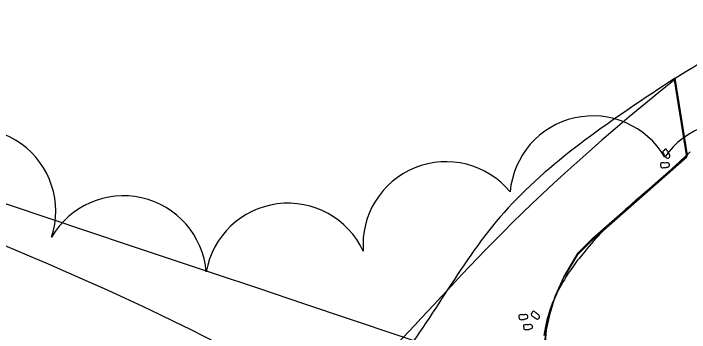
# Model space of a CAD drawing. Extents: x 0 to 512122, y 0 to 6212554.
# Drawn here: x 511570.06 to 511619.71, y 6211402.07 to 6211425.49 of the extents above; entities that cross this region are included whole.
import ezdxf

# ---------------------------------------------------------------- set-up
doc = ezdxf.new("R2010")
doc.units = 0
for name, color, linetype in [('_G3_engræsser', 7, 'Continuous'), ('_Marksten', 7, 'Continuous'), ('_Paths', 7, 'Continuous'), ('_Spredmingskorridor', 7, 'Continuous'), ('_Spredmingskorridor_hatch', 7, 'Continuous'), ('Clouds', 7, 'Continuous'), ('Tilgængelighed-1', 7, 'Continuous'), ('TV_U_LYS_Nyx330-Trafiksti-x2', 7, 'Continuous')]:
    doc.layers.add(name, color=color, linetype=linetype)

msp = doc.modelspace()

# ---------------------------------------------------------------- linework, layer by layer
at = {"layer": '_G3_engræsser'}
msp.add_line((511619.529, 6211414.959), (511618.667, 6211420.753), dxfattribs=at)
msp.add_arc((511567.589, 6211506.081), 99.447, 300.9051, 305.78805, dxfattribs=at)
at = {"layer": '_Marksten'}
for points in [[(511617.757, 6211415.388), (511617.763, 6211415.289), (511617.774, 6211415.23), (511617.831, 6211415.166), (511617.858, 6211415.107), (511617.886, 6211415.048), (511617.928, 6211415.031), (511617.952, 6211414.992), (511617.984, 6211414.939), (511618.027, 6211414.902), (511618.097, 6211414.863), (511618.131, 6211414.867), (511618.156, 6211414.88), (511618.195, 6211414.901), (511618.254, 6211414.949), (511618.274, 6211414.994), (511618.274, 6211415.028), (511618.265, 6211415.081), (511618.24, 6211415.147), (511618.194, 6211415.208), (511618.153, 6211415.273), (511618.148, 6211415.344), (511618.104, 6211415.388), (511618.085, 6211415.432), (511618.062, 6211415.466), (511618.004, 6211415.52), (511617.959, 6211415.519), (511617.882, 6211415.481), (511617.846, 6211415.43)], [(511617.61, 6211414.208), (511617.702, 6211414.17), (511617.76, 6211414.154), (511617.842, 6211414.176), (511617.907, 6211414.174), (511617.972, 6211414.172), (511618.006, 6211414.203), (511618.052, 6211414.207), (511618.114, 6211414.212), (511618.166, 6211414.234), (511618.231, 6211414.279), (511618.243, 6211414.311), (511618.243, 6211414.34), (511618.241, 6211414.384), (511618.225, 6211414.458), (511618.193, 6211414.496), (511618.163, 6211414.511), (511618.112, 6211414.527), (511618.041, 6211414.534), (511617.966, 6211414.519), (511617.889, 6211414.512), (511617.824, 6211414.539), (511617.764, 6211414.519), (511617.717, 6211414.522), (511617.676, 6211414.516), (511617.602, 6211414.489), (511617.583, 6211414.448), (511617.583, 6211414.362), (511617.612, 6211414.307)], [(511608.076, 6211403.421), (511608.119, 6211403.331), (511608.151, 6211403.28), (511608.227, 6211403.242), (511608.274, 6211403.197), (511608.321, 6211403.152), (511608.367, 6211403.152), (511608.404, 6211403.125), (511608.453, 6211403.087), (511608.506, 6211403.069), (511608.585, 6211403.059), (511608.616, 6211403.075), (511608.634, 6211403.097), (511608.663, 6211403.13), (511608.7, 6211403.196), (511608.702, 6211403.246), (511608.689, 6211403.277), (511608.662, 6211403.323), (511608.614, 6211403.376), (511608.548, 6211403.415), (511608.486, 6211403.461), (511608.455, 6211403.524), (511608.398, 6211403.549), (511608.364, 6211403.583), (511608.331, 6211403.606), (511608.257, 6211403.635), (511608.216, 6211403.618), (511608.158, 6211403.554), (511608.143, 6211403.493)], [(511607.203, 6211403.064), (511607.295, 6211403.026), (511607.352, 6211403.01), (511607.434, 6211403.032), (511607.499, 6211403.03), (511607.564, 6211403.028), (511607.599, 6211403.059), (511607.644, 6211403.063), (511607.706, 6211403.068), (511607.758, 6211403.09), (511607.824, 6211403.135), (511607.836, 6211403.168), (511607.835, 6211403.196), (511607.834, 6211403.24), (511607.817, 6211403.314), (511607.786, 6211403.352), (511607.755, 6211403.367), (511607.704, 6211403.383), (511607.633, 6211403.39), (511607.558, 6211403.375), (511607.481, 6211403.368), (511607.416, 6211403.395), (511607.357, 6211403.375), (511607.309, 6211403.378), (511607.268, 6211403.372), (511607.194, 6211403.345), (511607.175, 6211403.304), (511607.175, 6211403.218), (511607.204, 6211403.163)], [(511607.541, 6211402.328), (511607.633, 6211402.29), (511607.69, 6211402.273), (511607.773, 6211402.296), (511607.838, 6211402.294), (511607.903, 6211402.292), (511607.937, 6211402.323), (511607.983, 6211402.327), (511608.044, 6211402.332), (511608.096, 6211402.353), (511608.162, 6211402.399), (511608.174, 6211402.431), (511608.173, 6211402.46), (511608.172, 6211402.504), (511608.155, 6211402.578), (511608.124, 6211402.616), (511608.093, 6211402.631), (511608.042, 6211402.647), (511607.972, 6211402.654), (511607.897, 6211402.639), (511607.82, 6211402.632), (511607.755, 6211402.658), (511607.695, 6211402.639), (511607.647, 6211402.642), (511607.607, 6211402.636), (511607.533, 6211402.609), (511607.513, 6211402.568), (511607.513, 6211402.482), (511607.542, 6211402.427)]]:
    msp.add_lwpolyline(points, close=True, dxfattribs=at)
at = {"layer": '_Paths'}
for points in [[(511619.187, 6211386.799), (511596.582, 6211393.479), (511585.389, 6211391.465), (511574.074, 6211393.08), (511564.353, 6211396.519), (511555.151, 6211400.37), (511543.395, 6211408.318), (511538.005, 6211417.069), (511534.527, 6211422.707), (511527.544, 6211428.597), (511520.899, 6211430.592), (511516.505, 6211433.059), (511513.01, 6211439.693), (511510.466, 6211444.112), (511507.781, 6211450.658), (511503.375, 6211454.994), (511500.203, 6211458.077), (511497.377, 6211464.569)], [(511614.911, 6211385.469), (511596.457, 6211390.915), (511585.439, 6211388.932), (511573.475, 6211390.64), (511563.453, 6211394.185), (511553.957, 6211398.16), (511541.549, 6211406.549), (511535.876, 6211415.757), (511532.609, 6211421.054), (511526.328, 6211426.352), (511519.916, 6211428.277), (511514.638, 6211431.24), (511510.82, 6211438.486), (511508.216, 6211443.009), (511505.662, 6211449.236), (511501.627, 6211453.206), (511498.108, 6211456.628), (511495.085, 6211463.571)]]:
    msp.add_open_spline(points, degree=3, dxfattribs=at)
at = {"layer": '_Spredmingskorridor'}
msp.add_lwpolyline([(511609.301, 6211398.194), (511609.142, 6211399.068), (511609.049, 6211400.601), (511609.159, 6211402.132), (511609.427, 6211403.323), (511609.827, 6211404.65), (511610.446, 6211406.002), (511610.976, 6211406.897), (511611.507, 6211407.793), (511612.576, 6211408.854), (511619.529, 6211414.959), (511618.625, 6211420.62)], dxfattribs=at)
for points in [[(511618.625, 6211420.62), (511606.029, 6211410.569), (511596.93, 6211398.178), (511583.32, 6211390.017), (511570.813, 6211390.175), (511555.007, 6211396.479), (511539.801, 6211408.822), (511527.664, 6211423.862), (511513.195, 6211431.425), (511508.403, 6211440.656), (511501.753, 6211451.707), (511492.266, 6211459.065), (511618.625, 6211420.62), (511492.266, 6211459.065)], [(511446.919, 6211452.593), (511459.024, 6211449.612), (511483.052, 6211444.239), (511494.738, 6211426.247), (511517.996, 6211408.457), (511535.129, 6211387.296), (511545.806, 6211384.873), (511574.749, 6211382.071), (511593.151, 6211386.596), (511609.301, 6211398.194), (511446.919, 6211452.593), (511609.301, 6211398.194)]]:
    msp.add_open_spline(points, degree=3, dxfattribs=at)
at = {"layer": '_Spredmingskorridor_hatch'}
msp.add_lwpolyline([(511609.343, 6211398.326), (511609.184, 6211399.201), (511609.091, 6211400.734), (511609.201, 6211402.265), (511609.468, 6211403.456), (511609.869, 6211404.782), (511610.488, 6211406.134), (511611.549, 6211407.926), (511612.618, 6211408.987), (511619.571, 6211415.091), (511618.667, 6211420.753)], dxfattribs=at)
for points in [[(511581.75, 6211389.913), (511577.7, 6211389.37), (511567.855, 6211390.317), (511554.005, 6211396.469), (511538.606, 6211407.597), (511530.73, 6211425.908), (511512.751, 6211428.394), (511508.404, 6211441.832), (511502.763, 6211452.312), (511495.709, 6211456.958), (511492.308, 6211459.197)], [(511467.291, 6211448.868), (511473.268, 6211448.326), (511486.519, 6211446.703), (511493.234, 6211420.769), (511520.952, 6211413.243), (511528.733, 6211386.924), (511552.285, 6211384.428), (511571.21, 6211380.366), (511589.487, 6211384.409), (511596.578, 6211388.532), (511598.184, 6211389.583)], [(511618.667, 6211420.753), (511614.103, 6211417.732), (511605.185, 6211411.829), (511599.082, 6211399.357), (511592.448, 6211394.075), (511589.741, 6211392.592)]]:
    msp.add_open_spline(points, degree=3, dxfattribs=at)
at = {"layer": 'Clouds'}
for centre, radius, start, end in [((511612.618, 6211411.874), 6.1, 30.1297, 175.1297), ((511622.91, 6211411.463), 6.101, 0.3081, 145.3081), ((511567.06, 6211410.971), 6.1, 341.8724, 126.8724), ((511601.832, 6211408.512), 6.1, 39.4896, 184.4896), ((511578.134, 6211406.012), 6.1, 4.8889, 149.8889), ((511590.218, 6211405.464), 6.1, 24.9184, 169.9184)]:
    msp.add_arc(centre, radius, start, end, dxfattribs=at)
at = {"layer": 'Tilgængelighed-1'}
msp.add_lwpolyline([(511617.159, 6211412.93), (511616.448, 6211412.349), (511616.13, 6211412.074), (511615.943, 6211411.914), (511615.81, 6211411.799), (511615.154, 6211411.233), (511614.994, 6211411.084), (511614.929, 6211411.023), (511614.391, 6211410.522), (511614.021, 6211410.177), (511613.982, 6211410.138), (511613.517, 6211409.673), (511613.349, 6211409.505), (511613.3, 6211409.453), (511612.936, 6211409.071), (511612.648, 6211408.748), (511612.192, 6211408.236), (511612.124, 6211408.152), (511611.604, 6211407.507), (511611.474, 6211407.346), (511611.32, 6211407.135), (511611.062, 6211406.781), (511610.814, 6211406.416), (511610.667, 6211406.18), (511610.524, 6211405.949), (511610.441, 6211405.816), (511610.379, 6211405.716), (511610.102, 6211405.214), (511610.005, 6211405.021), (511609.94, 6211404.891), (511609.72, 6211404.398), (511609.662, 6211404.27), (511609.49, 6211403.787), (511609.352, 6211403.401), (511609.239, 6211402.986), (511609.204, 6211402.859), (511609.178, 6211402.742), (511609.128, 6211402.514), (511609.016, 6211401.861)], dxfattribs=at)
at = {"layer": 'TV_U_LYS_Nyx330-Trafiksti-x2'}
for points in [[(511617.159, 6211412.93), (511617.159, 6211412.93), (511617.43, 6211413.15), (511617.622, 6211413.328), (511618.123, 6211413.794), (511618.223, 6211413.887), (511618.426, 6211414.078), (511618.99, 6211414.607), (511619.771, 6211415.341)], [(511617.159, 6211412.93), (511616.448, 6211412.349), (511616.13, 6211412.074), (511615.943, 6211411.914), (511615.81, 6211411.799), (511615.154, 6211411.233), (511614.994, 6211411.084), (511614.929, 6211411.023), (511614.391, 6211410.522), (511614.021, 6211410.177), (511613.982, 6211410.138), (511613.517, 6211409.673), (511613.349, 6211409.505), (511613.3, 6211409.453), (511612.936, 6211409.071), (511612.648, 6211408.748), (511612.192, 6211408.236), (511612.124, 6211408.152), (511611.604, 6211407.507), (511611.474, 6211407.346), (511611.32, 6211407.135), (511611.062, 6211406.781), (511610.814, 6211406.416), (511610.667, 6211406.18), (511610.524, 6211405.949), (511610.441, 6211405.816), (511610.379, 6211405.716), (511610.102, 6211405.214), (511610.005, 6211405.021), (511609.94, 6211404.891), (511609.72, 6211404.398), (511609.662, 6211404.27), (511609.49, 6211403.787), (511609.352, 6211403.401), (511609.239, 6211402.986), (511609.204, 6211402.859), (511609.178, 6211402.742), (511609.128, 6211402.514), (511609.016, 6211401.861)]]:
    msp.add_lwpolyline(points, dxfattribs=at)

doc.saveas('drawing.dxf')
